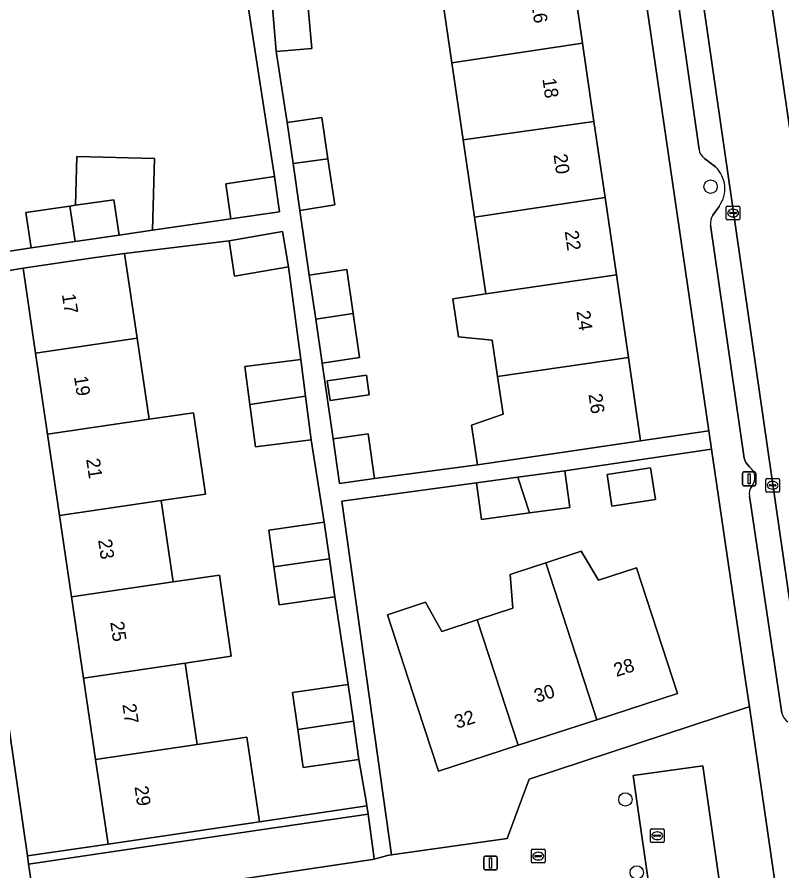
# Model space of a CAD drawing. Extents: x 159053 to 160042, y 380449 to 381423.
# Drawn here: x 159446.8 to 159502.6, y 381096.1 to 381158.5 of the extents above; entities that cross this region are included whole.
import ezdxf

# ---------------------------------------------------------------- set-up
doc = ezdxf.new("R2010")
doc.units = 0
for name, color, linetype in [('IMGEO_Boom', 7, 'Continuous'), ('IMGEO_Erf', 7, 'Continuous'), ('IMGEO_Groenvoorziening', 7, 'Continuous'), ('IMGEO_Haag', 7, 'Continuous'), ('IMGEO_Kolk', 7, 'Continuous'), ('IMGEO_Lichtmast', 7, 'Continuous'), ('IMGEO_Pand', 7, 'Continuous'), ('IMGEO_Pand_nummerreeks', 7, 'Continuous'), ('IMGEO_Parkeervlak_open', 7, 'Continuous'), ('IMGEO_Rijbaan_lokaal_open', 7, 'Continuous'), ('IMGEO_Rioolput', 7, 'Continuous'), ('IMGEO_Voetpad_open', 7, 'Continuous')]:
    doc.layers.add(name, color=color, linetype=linetype)

msp = doc.modelspace()

# ---------------------------------------------------------------- linework, layer by layer
at = {"layer": 'IMGEO_Boom'}
for centre in [(159497.428, 381146.127), (159491.203, 381101.366), (159492.037, 381096.033)]:
    msp.add_circle(centre, 0.489, dxfattribs=at)
at = {"layer": 'IMGEO_Erf'}
for points in [[(159487.308, 381161.857), (159488.076, 381156.599), (159488.908, 381150.9), (159489.72, 381145.339), (159490.544, 381139.699), (159491.427, 381133.657), (159492.317, 381127.564), (159497.307, 381128.294), (159492.161, 381163.484)], [(159468.023, 381159.463), (159468.302, 381156.225), (159465.712, 381156.001), (159466.509, 381150.814), (159469.042, 381151.192), (159469.484, 381148.167), (159469.977, 381144.79), (159467.434, 381144.394), (159468.12, 381139.667), (159470.852, 381140.068), (159471.323, 381136.86), (159471.795, 381133.645), (159469.063, 381133.244), (159469.857, 381127.711), (159472.417, 381128.077), (159472.893, 381124.821), (159480.395, 381125.804), (159479.97, 381128.703), (159482.276, 381129.517), (159481.873, 381132.261), (159481.483, 381134.919), (159479.023, 381135.154), (159478.614, 381137.938), (159481.016, 381138.293), (159480.194, 381143.889), (159479.362, 381149.557), (159478.537, 381155.178), (159477.731, 381160.668)], [(159441.061, 381140.618), (159447.8, 381141.667), (159447.427, 381144.248), (159450.64, 381144.712), (159451.056, 381144.772), (159451.153, 381148.333), (159456.815, 381148.18), (159456.673, 381142.949), (159462.384, 381143.776), (159462.013, 381146.347), (159465.572, 381146.862), (159463.56, 381159.946)]]:
    msp.add_lwpolyline(points, dxfattribs=at)
for points in [[(159469.208, 381121.627), (159468.254, 381127.642), (159464.182, 381127.115), (159463.78, 381130.22), (159463.422, 381132.983), (159467.494, 381133.511), (159466.594, 381140.266), (159462.663, 381139.594), (159462.28, 381142.183), (159454.635, 381141.258), (159455.548, 381135.071), (159456.424, 381129.135), (159459.673, 381129.614), (159460.549, 381123.678), (159457.299, 381123.199), (159458.175, 381117.264), (159461.551, 381117.762), (159462.426, 381111.826), (159459.051, 381111.328), (159459.927, 381105.392), (159463.561, 381105.928), (159464.423, 381100.081), (159464.474, 381099.738), (159472.327, 381100.897), (159472.279, 381101.24), (159471.74, 381104.29), (159467.68, 381103.71), (159467.288, 381106.478), (159466.905, 381109.177), (159470.96, 381109.755), (159469.988, 381116.162), (159465.928, 381115.582), (159465.536, 381118.35), (159465.153, 381121.049)], [(159449.883, 381122.105), (159449.008, 381128.041), (159448.132, 381133.977), (159447.219, 381140.164), (159441.426, 381139.219), (159442.648, 381130.967), (159447.531, 381097.239), (159453.424, 381098.108), (159452.511, 381104.298), (159451.635, 381110.234), (159450.759, 381116.17)], [(159472.292, 381132.368), (159472.503, 381130.933), (159469.643, 381130.513), (159469.432, 381131.948)], [(159497.503, 381126.951), (159486.781, 381125.383), (159487.147, 381122.694), (159484.195, 381122.292), (159480.695, 381121.815), (159480.328, 381124.503), (159470.503, 381123.163), (159474.122, 381097.322), (159482.561, 381098.504), (159484.184, 381102.851), (159500, 381108.048), (159500.255, 381108.132), (159500, 381109.876)], [(159489.871, 381125.11), (159493.049, 381125.579), (159493.39, 381123.266), (159490.212, 381122.797)], [(159487.983, 381119.496), (159489.234, 381117.381), (159492.007, 381118.291), (159495.009, 381109.111), (159489.108, 381107.191), (159483.369, 381105.323), (159477.566, 381103.435), (159476.008, 381108.187), (159473.822, 381114.851), (159476.614, 381115.767), (159477.808, 381113.634), (159480.389, 381114.481), (159482.994, 381115.335), (159482.778, 381117.789), (159483.232, 381117.938), (159485.382, 381118.643)]]:
    msp.add_lwpolyline(points, close=True, dxfattribs=at)
at = {"layer": 'IMGEO_Groenvoorziening'}
for points in [[(159472.409, 381100.302), (159472.327, 381100.897), (159464.474, 381099.738), (159460.84, 381099.202), (159453.424, 381098.108), (159447.531, 381097.239), (159447.619, 381096.645), (159453.512, 381097.514), (159464.562, 381099.144)], [(159472.409, 381100.302), (159464.562, 381099.144), (159453.512, 381097.514), (159447.619, 381096.645), (159447.686, 381096.187), (159448.096, 381093.308), (159472.733, 381096.972), (159472.866, 381097.01), (159472.81, 381097.411)]]:
    msp.add_lwpolyline(points, close=True, dxfattribs=at)
at = {"layer": 'IMGEO_Haag'}
msp.add_lwpolyline([(159472.409, 381100.302), (159472.327, 381100.897), (159464.474, 381099.738), (159460.84, 381099.202), (159453.424, 381098.108), (159447.531, 381097.239), (159447.619, 381096.645), (159453.512, 381097.514), (159464.562, 381099.144)], close=True, dxfattribs=at)
at = {"layer": 'IMGEO_Kolk'}
for p, q in [((159498.569, 381143.777), (159498.569, 381144.629)), ((159498.644, 381144.703), (159499.496, 381144.703)), ((159499.057, 381144.483), (159499.082, 381144.483)), ((159499.57, 381144.629), (159499.57, 381143.777)), ((159498.828, 381144.197), (159498.828, 381144.209)), ((159499.266, 381144.16), (159498.868, 381144.16)), ((159498.871, 381144.246), (159499.269, 381144.246)), ((159499.08, 381143.923), (159499.055, 381143.923)), ((159499.312, 381144.209), (159499.312, 381144.197)), ((159499.496, 381143.703), (159498.644, 381143.703)), ((159501.458, 381123.888), (159501.458, 381124.74)), ((159501.533, 381124.814), (159502.385, 381124.814)), ((159501.946, 381124.594), (159501.971, 381124.594)), ((159502.459, 381124.74), (159502.459, 381123.888)), ((159501.717, 381124.308), (159501.717, 381124.32)), ((159502.155, 381124.271), (159501.757, 381124.271)), ((159501.76, 381124.357), (159502.158, 381124.357)), ((159501.969, 381124.034), (159501.944, 381124.034)), ((159502.201, 381124.32), (159502.201, 381124.308)), ((159502.385, 381123.814), (159501.533, 381123.814)), ((159493.03, 381098.293), (159493.03, 381099.145)), ((159493.105, 381099.219), (159493.957, 381099.219)), ((159493.518, 381098.999), (159493.543, 381098.999)), ((159494.031, 381099.145), (159494.031, 381098.293)), ((159493.289, 381098.713), (159493.289, 381098.725)), ((159493.727, 381098.676), (159493.329, 381098.676)), ((159493.332, 381098.762), (159493.73, 381098.762)), ((159493.541, 381098.439), (159493.516, 381098.439)), ((159493.773, 381098.725), (159493.773, 381098.713)), ((159493.957, 381098.219), (159493.105, 381098.219))]:
    msp.add_line(p, q, dxfattribs=at)
for points in [[(159498.569, 381143.777), (159498.569, 381144.629)], [(159498.644, 381144.703), (159499.496, 381144.703)], [(159499.57, 381144.629), (159499.57, 381143.777)], [(159499.496, 381143.703), (159498.644, 381143.703)], [(159501.458, 381123.888), (159501.458, 381124.74)], [(159501.533, 381124.814), (159502.385, 381124.814)], [(159502.459, 381124.74), (159502.459, 381123.888)], [(159502.385, 381123.814), (159501.533, 381123.814)], [(159493.03, 381098.293), (159493.03, 381099.145)], [(159493.105, 381099.219), (159493.957, 381099.219)], [(159494.031, 381099.145), (159494.031, 381098.293)], [(159493.957, 381098.219), (159493.105, 381098.219)]]:
    msp.add_lwpolyline(points, dxfattribs=at)
for centre, radius, start, end in [((159498.646, 381144.627), 0.0765, 91.55205, 178.44795), ((159498.646, 381144.627), 0.0765, 91.55205, 178.44795), ((159499.494, 381144.627), 0.0765, 1.55205, 88.44795), ((159499.494, 381144.627), 0.0765, 1.55205, 88.44795), ((159498.868, 381144.206), 0.0403, 85.87752, 175.75265), ((159498.865, 381144.196), 0.0366, 178.93798, 274.71019), ((159499.269, 381144.203), 0.043, 264.86636, 352.45326), ((159499.273, 381144.208), 0.0386, 1.73085, 96.63898), ((159498.646, 381143.779), 0.0765, 181.55205, 268.44795), ((159498.646, 381143.779), 0.0765, 181.55205, 268.44795), ((159499.494, 381143.779), 0.0765, 271.55205, 358.44795), ((159499.494, 381143.779), 0.0765, 271.55205, 358.44795), ((159501.535, 381124.738), 0.0765, 91.55205, 178.44795), ((159501.535, 381124.738), 0.0765, 91.55205, 178.44795), ((159502.383, 381124.738), 0.0765, 1.55205, 88.44795), ((159502.383, 381124.738), 0.0765, 1.55205, 88.44795), ((159501.535, 381123.89), 0.0765, 181.55205, 268.44795), ((159501.535, 381123.89), 0.0765, 181.55205, 268.44795), ((159501.757, 381124.317), 0.0403, 85.87752, 175.75265), ((159501.754, 381124.307), 0.0366, 178.93798, 274.71019), ((159502.158, 381124.314), 0.043, 264.86636, 352.45326), ((159502.162, 381124.319), 0.0386, 1.73085, 96.63898), ((159502.383, 381123.89), 0.0765, 271.55205, 358.44795), ((159502.383, 381123.89), 0.0765, 271.55205, 358.44795), ((159493.107, 381099.143), 0.0765, 91.55205, 178.44795), ((159493.107, 381099.143), 0.0765, 91.55205, 178.44795), ((159493.955, 381099.143), 0.0765, 1.55205, 88.44795), ((159493.955, 381099.143), 0.0765, 1.55205, 88.44795), ((159493.329, 381098.722), 0.0403, 85.87752, 175.75265), ((159493.326, 381098.712), 0.0366, 178.93798, 274.71019), ((159493.73, 381098.719), 0.043, 264.86636, 352.45326), ((159493.734, 381098.724), 0.0386, 1.73085, 96.63898), ((159493.107, 381098.295), 0.0765, 181.55205, 268.44795), ((159493.107, 381098.295), 0.0765, 181.55205, 268.44795), ((159493.955, 381098.295), 0.0765, 271.55205, 358.44795), ((159493.955, 381098.295), 0.0765, 271.55205, 358.44795)]:
    msp.add_arc(centre, radius, start, end, dxfattribs=at)
for centre, major_axis, ratio, start_param, end_param in [((159499.056, 381144.203), (-0.387, 0.002), 0.722429, 4.712389, 7.853982), ((159499.081, 381144.203), (-0.39, 0.002), 0.717154, 1.570796, 4.712389), ((159501.945, 381124.314), (-0.387, 0.002), 0.722429, 4.712389, 7.853982), ((159501.97, 381124.314), (-0.39, 0.002), 0.717154, 1.570796, 4.712389), ((159493.517, 381098.719), (-0.387, 0.002), 0.722429, 4.712389, 7.853982), ((159493.542, 381098.719), (-0.39, 0.002), 0.717154, 1.570796, 4.712389)]:
    msp.add_ellipse(centre, major_axis=major_axis, ratio=ratio, start_param=start_param, end_param=end_param, dxfattribs=at)
at = {"layer": 'IMGEO_Lichtmast'}
for p, q in [((159499.746, 381124.387), (159499.746, 381125.187)), ((159499.746, 381125.187), (159499.746, 381124.387)), ((159499.846, 381125.287), (159500.636, 381125.287)), ((159500.636, 381125.287), (159499.846, 381125.287)), ((159500.736, 381125.187), (159500.736, 381124.387)), ((159500.736, 381124.387), (159500.736, 381125.187)), ((159500.636, 381124.287), (159499.846, 381124.287)), ((159499.846, 381124.287), (159500.636, 381124.287)), ((159480.857, 381096.332), (159480.857, 381097.132)), ((159480.857, 381097.132), (159480.857, 381096.332)), ((159480.957, 381097.232), (159481.747, 381097.232)), ((159481.747, 381097.232), (159480.957, 381097.232)), ((159481.847, 381097.132), (159481.847, 381096.332)), ((159481.847, 381096.332), (159481.847, 381097.132)), ((159481.747, 381096.232), (159480.957, 381096.232)), ((159480.957, 381096.232), (159481.747, 381096.232))]:
    msp.add_line(p, q, dxfattribs=at)
for points in [[(159500.166, 381125.162), (159500.316, 381125.162), (159500.316, 381124.412), (159500.166, 381124.412), (159500.166, 381125.162)], [(159481.277, 381097.107), (159481.427, 381097.107), (159481.427, 381096.357), (159481.277, 381096.357), (159481.277, 381097.107)]]:
    msp.add_lwpolyline(points, dxfattribs=at)
for centre, start, end in [((159499.846, 381125.187), 90, 180), ((159499.846, 381125.187), 90, 180), ((159500.636, 381125.187), 0, 90), ((159500.636, 381125.187), 360, 90), ((159499.846, 381124.387), 180, 270), ((159499.846, 381124.387), 180, 270), ((159500.636, 381124.387), 270, 0), ((159500.636, 381124.387), 270, 0), ((159480.957, 381097.132), 90, 180), ((159480.957, 381097.132), 90, 180), ((159481.747, 381097.132), 0, 90), ((159481.747, 381097.132), 360, 90), ((159480.957, 381096.332), 180, 270), ((159480.957, 381096.332), 180, 270), ((159481.747, 381096.332), 270, 0), ((159481.747, 381096.332), 270, 0)]:
    msp.add_arc(centre, 0.1, start, end, dxfattribs=at)
at = {"layer": 'IMGEO_Pand'}
for points in [[(159488.076, 381156.599), (159487.308, 381161.857), (159477.731, 381160.668), (159478.537, 381155.178)], [(159465.432, 381159.239), (159465.712, 381156.001), (159468.302, 381156.225), (159468.023, 381159.463)], [(159488.076, 381156.599), (159478.537, 381155.178), (159479.362, 381149.557), (159488.908, 381150.9)], [(159469.484, 381148.167), (159469.042, 381151.192), (159466.509, 381150.814), (159466.942, 381147.81)], [(159480.194, 381143.889), (159489.72, 381145.339), (159488.908, 381150.9), (159479.362, 381149.557)], [(159451.056, 381144.772), (159453.854, 381145.177), (159454.227, 381142.596), (159456.673, 381142.949), (159456.815, 381148.18), (159451.153, 381148.333)], [(159469.484, 381148.167), (159466.942, 381147.81), (159467.434, 381144.394), (159469.977, 381144.79)], [(159462.384, 381143.776), (159465.944, 381144.291), (159465.572, 381146.862), (159462.013, 381146.347)], [(159453.854, 381145.177), (159451.056, 381144.772), (159450.64, 381144.712), (159451.014, 381142.132), (159454.227, 381142.596)], [(159489.72, 381145.339), (159480.194, 381143.889), (159481.016, 381138.293), (159490.544, 381139.699)], [(159451.014, 381142.132), (159450.64, 381144.712), (159447.427, 381144.248), (159447.8, 381141.667)], [(159466.594, 381140.266), (159466.154, 381142.845), (159462.28, 381142.183), (159462.663, 381139.594)], [(159448.132, 381133.977), (159455.548, 381135.071), (159454.635, 381141.258), (159452.166, 381140.894), (159447.219, 381140.164)], [(159468.12, 381139.667), (159468.591, 381136.459), (159471.323, 381136.86), (159470.852, 381140.068)], [(159490.544, 381139.699), (159481.016, 381138.293), (159478.614, 381137.938), (159479.023, 381135.154), (159481.483, 381134.919), (159481.873, 381132.261), (159491.427, 381133.657)], [(159471.323, 381136.86), (159468.591, 381136.459), (159469.063, 381133.244), (159471.795, 381133.645)], [(159456.424, 381129.135), (159455.548, 381135.071), (159448.132, 381133.977), (159449.008, 381128.041)], [(159467.494, 381133.511), (159463.422, 381132.983), (159463.78, 381130.22), (159467.843, 381130.819)], [(159491.427, 381133.657), (159481.873, 381132.261), (159482.276, 381129.517), (159479.97, 381128.703), (159480.395, 381125.804), (159487.371, 381126.834), (159492.317, 381127.564)], [(159469.643, 381130.513), (159472.503, 381130.933), (159472.292, 381132.368), (159469.432, 381131.948)], [(159467.843, 381130.819), (159463.78, 381130.22), (159464.182, 381127.115), (159468.254, 381127.642)], [(159456.424, 381129.135), (159449.008, 381128.041), (159449.883, 381122.105), (159457.299, 381123.199), (159460.549, 381123.678), (159459.673, 381129.614)], [(159470.319, 381124.453), (159472.893, 381124.821), (159472.417, 381128.077), (159469.857, 381127.711)], [(159483.342, 381124.914), (159484.195, 381122.292), (159487.147, 381122.694), (159486.781, 381125.383)], [(159489.871, 381125.11), (159490.212, 381122.797), (159493.39, 381123.266), (159493.049, 381125.579)], [(159483.342, 381124.914), (159480.328, 381124.503), (159480.695, 381121.815), (159484.195, 381122.292)], [(159450.759, 381116.17), (159458.175, 381117.264), (159457.299, 381123.199), (159449.883, 381122.105)], [(159469.59, 381118.948), (159469.208, 381121.627), (159465.153, 381121.049), (159465.536, 381118.35)], [(159469.59, 381118.948), (159465.536, 381118.35), (159465.928, 381115.582), (159469.988, 381116.162)], [(159485.382, 381118.643), (159489.108, 381107.191), (159495.009, 381109.111), (159492.007, 381118.291), (159489.234, 381117.381), (159487.983, 381119.496)], [(159483.369, 381105.323), (159489.108, 381107.191), (159485.382, 381118.643), (159483.232, 381117.938), (159482.778, 381117.789), (159482.994, 381115.335), (159480.389, 381114.481)], [(159458.175, 381117.264), (159450.759, 381116.17), (159451.635, 381110.234), (159459.051, 381111.328), (159462.426, 381111.826), (159461.551, 381117.762)], [(159483.369, 381105.323), (159480.389, 381114.481), (159477.808, 381113.634), (159476.614, 381115.767), (159473.822, 381114.851), (159476.008, 381108.187), (159477.566, 381103.435)], [(159451.635, 381110.234), (159452.511, 381104.298), (159459.927, 381105.392), (159459.051, 381111.328)], [(159471.342, 381107.076), (159470.96, 381109.755), (159466.905, 381109.177), (159467.288, 381106.478)], [(159471.342, 381107.076), (159467.288, 381106.478), (159467.68, 381103.71), (159471.74, 381104.29)], [(159459.927, 381105.392), (159452.511, 381104.298), (159453.424, 381098.108), (159460.84, 381099.202), (159464.474, 381099.738), (159464.423, 381100.081), (159463.561, 381105.928)]]:
    msp.add_lwpolyline(points, close=True, dxfattribs=at)
at = {"layer": 'IMGEO_Parkeervlak_open'}
for points in [[(159502.212, 381166.735), (159501.264, 381167.397), (159500.612, 381168.186), (159500.704, 381167.556), (159509.667, 381105.969)], [(159495.271, 381166.455), (159494.579, 381165.668), (159494.319, 381164.942), (159494.465, 381163.863), (159494.712, 381162.044), (159496.581, 381148.851)], [(159504.739, 381105.188), (159495.83, 381166.836)], [(159496.973, 381148.19), (159497.776, 381147.572)], [(159498.045, 381144.691), (159497.601, 381144.051)], [(159497.419, 381143.315), (159499.889, 381126.302), (159500, 381125.97), (159500.266, 381125.665)], [(159500.275, 381123.531), (159502.634, 381107.659)]]:
    msp.add_lwpolyline(points, dxfattribs=at)
msp.add_lwpolyline([(159493.19, 381093.249), (159498.273, 381093.933), (159496.852, 381103.813), (159491.775, 381103.106)], close=True, dxfattribs=at)
for centre, radius, start, end in [((159497.545, 381148.976), 0.972, 187.3918, 233.94755), ((159496.293, 381145.981), 2.175, 323.6417, 47.02683), ((159498.427, 381143.456), 1.018, 144.23903, 187.98174), ((159499.649, 381124.869), 1.007, 323.16528, 52.21162), ((159501.035, 381123.734), 0.786, 137.49195, 194.95041), ((159503.669, 381107.901), 1.063, 193.17453, 235.04233)]:
    msp.add_arc(centre, radius, start, end, dxfattribs=at)
at = {"layer": 'IMGEO_Rijbaan_lokaal_open'}
msp.add_lwpolyline([(159500.704, 381167.556), (159495.83, 381166.836), (159504.739, 381105.188), (159509.667, 381105.969)], close=True, dxfattribs=at)
at = {"layer": 'IMGEO_Rioolput'}
for p, q in [((159484.411, 381097.729), (159485.263, 381097.729)), ((159484.336, 381096.803), (159484.336, 381097.655)), ((159484.595, 381097.223), (159484.595, 381097.235)), ((159485.033, 381097.186), (159484.635, 381097.186)), ((159484.638, 381097.272), (159485.036, 381097.272)), ((159484.824, 381097.509), (159484.849, 381097.509)), ((159485.079, 381097.235), (159485.079, 381097.223)), ((159485.337, 381097.655), (159485.337, 381096.803)), ((159485.263, 381096.729), (159484.411, 381096.729)), ((159484.847, 381096.949), (159484.822, 381096.949))]:
    msp.add_line(p, q, dxfattribs=at)
for points in [[(159484.411, 381097.729), (159485.263, 381097.729)], [(159484.336, 381096.803), (159484.336, 381097.655)], [(159485.337, 381097.655), (159485.337, 381096.803)], [(159485.263, 381096.729), (159484.411, 381096.729)]]:
    msp.add_lwpolyline(points, dxfattribs=at)
for centre, radius, start, end in [((159484.413, 381097.653), 0.0765, 91.55205, 178.44795), ((159484.413, 381097.653), 0.0765, 91.55205, 178.44795), ((159485.261, 381097.653), 0.0765, 1.55205, 88.44795), ((159485.261, 381097.653), 0.0765, 1.55205, 88.44795), ((159484.635, 381097.232), 0.0403, 85.87752, 175.75265), ((159484.632, 381097.222), 0.0366, 178.93798, 274.71019), ((159485.036, 381097.229), 0.043, 264.86636, 352.45326), ((159485.04, 381097.234), 0.0386, 1.73085, 96.63898), ((159484.413, 381096.805), 0.0765, 181.55205, 268.44795), ((159484.413, 381096.805), 0.0765, 181.55205, 268.44795), ((159485.261, 381096.805), 0.0765, 271.55205, 358.44795), ((159485.261, 381096.805), 0.0765, 271.55205, 358.44795)]:
    msp.add_arc(centre, radius, start, end, dxfattribs=at)
for centre, major_axis, ratio, start_param, end_param in [((159484.823, 381097.229), (-0.387, 0.002), 0.722429, 4.712389, 7.853982), ((159484.848, 381097.229), (-0.39, 0.002), 0.717154, 1.570796, 4.712389)]:
    msp.add_ellipse(centre, major_axis=major_axis, ratio=ratio, start_param=start_param, end_param=end_param, dxfattribs=at)
at = {"layer": 'IMGEO_Voetpad_open'}
for points in [[(159495.274, 381170.535), (159491.067, 381170.966), (159492.161, 381163.484), (159497.307, 381128.294), (159497.503, 381126.951), (159500, 381109.876), (159500.255, 381108.132), (159502.714, 381091.198), (159505.448, 381072.514), (159505.664, 381071.035), (159512.894, 381021.627), (159515.381, 381005.067), (159515.537, 381002.185)], [(159496.581, 381148.851), (159494.712, 381162.044), (159494.465, 381163.863), (159494.319, 381164.942), (159494.579, 381165.668), (159495.271, 381166.455)], [(159463.56, 381159.946), (159465.572, 381146.862), (159465.944, 381144.291), (159462.384, 381143.776), (159456.673, 381142.949), (159454.227, 381142.596), (159451.014, 381142.132), (159447.8, 381141.667), (159441.061, 381140.618)], [(159441.426, 381139.219), (159447.219, 381140.164), (159452.166, 381140.894), (159454.635, 381141.258), (159462.28, 381142.183), (159466.154, 381142.845), (159466.594, 381140.266), (159467.494, 381133.511), (159467.843, 381130.819), (159468.254, 381127.642), (159469.208, 381121.627), (159469.59, 381118.948), (159469.988, 381116.162), (159470.96, 381109.755), (159471.342, 381107.076), (159471.74, 381104.29), (159472.279, 381101.24), (159472.327, 381100.897), (159472.409, 381100.302), (159472.81, 381097.411), (159472.866, 381097.01), (159473.821, 381097.28), (159474.122, 381097.322), (159470.503, 381123.163), (159480.328, 381124.503), (159483.342, 381124.914), (159486.781, 381125.383), (159497.503, 381126.951), (159497.307, 381128.294), (159492.317, 381127.564), (159487.371, 381126.834), (159480.395, 381125.804), (159472.893, 381124.821), (159470.319, 381124.453), (159469.857, 381127.711), (159469.063, 381133.244), (159468.591, 381136.459), (159468.12, 381139.667), (159467.434, 381144.394), (159466.942, 381147.81), (159466.509, 381150.814), (159465.712, 381156.001), (159465.432, 381159.239)], [(159497.776, 381147.572), (159496.973, 381148.19)], [(159448.814, 381088.274), (159448.096, 381093.308), (159447.686, 381096.187), (159447.619, 381096.645), (159447.531, 381097.239), (159442.648, 381130.967), (159441.426, 381139.219), (159441.281, 381139.203), (159441.061, 381140.618), (159440.41, 381144.797), (159439.474, 381144.862), (159437.288, 381145.013), (159433.918, 381145.257), (159429.225, 381145.596), (159426.937, 381145.736), (159425.903, 381145.825), (159425.535, 381140.626), (159425.073, 381140.663), (159424.569, 381133.226), (159424.259, 381129.362), (159424.078, 381126.859), (159429.161, 381126.499), (159432.282, 381126.275)], [(159497.601, 381144.051), (159498.045, 381144.691)], [(159500.266, 381125.665), (159500, 381125.97), (159499.889, 381126.302), (159497.419, 381143.315)], [(159502.634, 381107.659), (159500.275, 381123.531)], [(159500.255, 381108.132), (159500, 381108.048), (159484.184, 381102.851), (159482.561, 381098.504), (159474.122, 381097.322), (159473.821, 381097.28), (159472.866, 381097.01), (159472.733, 381096.972), (159448.096, 381093.308), (159448.814, 381088.274)], [(159450.794, 381090.73), (159454.448, 381091.26), (159461.806, 381092.354), (159473.205, 381093.992), (159474.887, 381094.224), (159483.046, 381095.351), (159485.803, 381091.632), (159500, 381091.268), (159502.714, 381091.198), (159500.255, 381108.132)]]:
    msp.add_lwpolyline(points, dxfattribs=at)
msp.add_lwpolyline([(159491.775, 381103.106), (159496.852, 381103.813), (159498.273, 381093.933), (159493.19, 381093.249)], close=True, dxfattribs=at)
for centre, radius, start, end in [((159497.545, 381148.976), 0.972, 187.3918, 233.94755), ((159496.293, 381145.981), 2.175, 323.6417, 47.02683), ((159498.427, 381143.456), 1.018, 144.23903, 187.98174), ((159499.649, 381124.869), 1.007, 323.16528, 52.21162), ((159501.035, 381123.734), 0.786, 137.49195, 194.95041), ((159503.669, 381107.901), 1.063, 193.17453, 235.04233)]:
    msp.add_arc(centre, radius, start, end, dxfattribs=at)

# ---------------------------------------------------------------- texts
at = {"layer": 'IMGEO_Pand_nummerreeks'}
for s, rotation, p in [('16', 278.31079, (159484.339, 381159.482)), ('18', 278.31079, (159485.14, 381154)), ('20', 278.31079, (159485.949, 381148.46)), ('22', 278.31341, (159486.768, 381142.866)), ('17', 278.39295, (159450.048, 381138.255)), ('24', 278.31341, (159487.621, 381137.022)), ('19', 278.39295, (159450.935, 381132.247)), ('26', 278.31038, (159488.507, 381130.954)), ('21', 278.39362, (159451.824, 381126.216)), ('23', 278.39295, (159452.693, 381120.321)), ('25', 278.39362, (159453.58, 381114.312)), ('28', 18.02503, (159490.539, 381110.307)), ('30', 18.02503, (159484.725, 381108.415)), ('27', 278.39295, (159454.466, 381108.305)), ('32', 18.02503, (159478.905, 381106.521)), ('29', 278.39362, (159455.353, 381102.296))]:
    msp.add_text(s, height=1, rotation=rotation, dxfattribs=at).set_placement(p)

doc.saveas('drawing.dxf')
